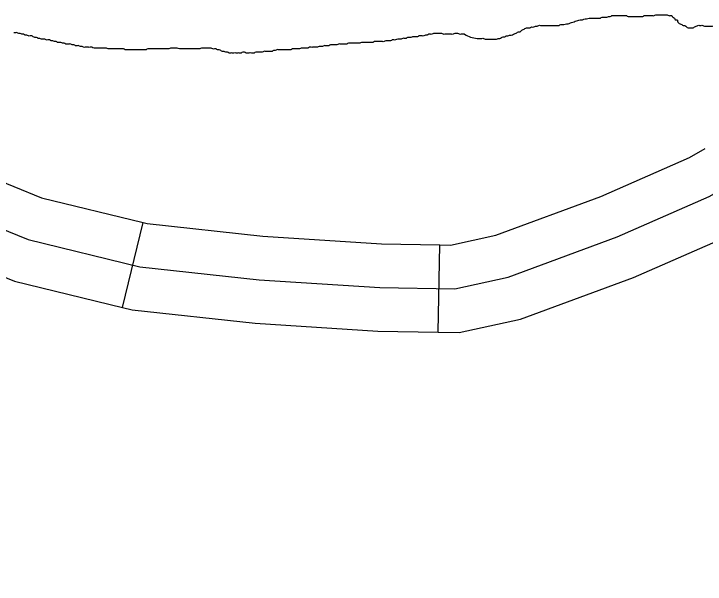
# Model space of a CAD drawing. Extents: x 813775 to 1157140, y 1757555 to 1979907.
# Drawn here: x 1012612 to 1014988, y 1857613 to 1859572 of the extents above; entities that cross this region are included whole.
import ezdxf

# ---------------------------------------------------------------- set-up
doc = ezdxf.new("R2010")
doc.units = 0
doc.layers.add('Level 32', color=7, linetype='Continuous')
doc.layers.add('Level 35', color=7, linetype='Continuous')

msp = doc.modelspace()

# ---------------------------------------------------------------- linework, layer by layer
at = {"layer": 'Level 32'}
for p, q in [((1012985.5, 1858563), (1013056.7, 1858854.4)), ((1014070.5, 1858478), (1014075.7, 1858778))]:
    msp.add_line(p, q, dxfattribs=at)
for points in [[(1010874.9, 1857612.8), (1010861.5, 1858337), (1010879.3, 1859010.8), (1010892.7, 1859282.9), (1010919.4, 1859398.9), (1010977.4, 1859470.3), (1011030.9, 1859488.2), (1011262.7, 1859456.9), (1011668.3, 1859376.6), (1011928.7, 1859212.5), (1012191.7, 1859020.7), (1012353.9, 1858921.5), (1012661.4, 1858796.6), (1013044.8, 1858702.9)], [(1013044.8, 1858702.9), (1013454.9, 1858658.3), (1013869.4, 1858631.5), (1014128, 1858627), (1014310.7, 1858667.2), (1014685.1, 1858805.5), (1015001.6, 1858943.8), (1015353.8, 1859144.6), (1015714.8, 1859385.6), (1015868.9, 1859498.1)], [(1012147.9, 1859238.3), (1012275.2, 1859145.4), (1012421.7, 1859055.9), (1012707.7, 1858939.7), (1013056.7, 1858854.4)], [(1014075.7, 1858778), (1014113, 1858777.3), (1014268.4, 1858811.5), (1014629.1, 1858944.7), (1014934.3, 1859078.1), (1014987.7, 1859108.5)], [(1011971.1, 1858996), (1012108.3, 1858895.9), (1012286.1, 1858787.2), (1012615.1, 1858653.5), (1012985.5, 1858563)], [(1013056.7, 1858854.4), (1013070.8, 1858850.9), (1013467.8, 1858807.7), (1013875.5, 1858781.4), (1014075.7, 1858778)], [(1014070.5, 1858478), (1014143, 1858476.7), (1014353, 1858522.9), (1014741.2, 1858666.3), (1015069, 1858809.6), (1015136.3, 1858847.9)], [(1012985.5, 1858563), (1013018.7, 1858554.8), (1013441.9, 1858508.8), (1013863.3, 1858481.6), (1014070.5, 1858478)]]:
    msp.add_lwpolyline(points, dxfattribs=at)
at = {"layer": 'Level 35'}
for points in [[(1014160.7, 1859501.2), (1014203.9, 1859487.2), (1014209.5, 1859487.2), (1014215.1, 1859487.2), (1014220.6, 1859487.2), (1014226.2, 1859487.2), (1014231.8, 1859484.5), (1014237.4, 1859484.5), (1014243, 1859484.5), (1014248.5, 1859484.5), (1014254.1, 1859484.5), (1014259.7, 1859484.5), (1014265.3, 1859484.5), (1014270.9, 1859484.5), (1014276.4, 1859487.2), (1014282, 1859487.2), (1014287.6, 1859490), (1014293.2, 1859492.8), (1014298.8, 1859492.8), (1014304.3, 1859495.6), (1014309.9, 1859495.6), (1014315.5, 1859498.4), (1014321.1, 1859498.4), (1014329.4, 1859501.2), (1014335, 1859504), (1014340.6, 1859506.8), (1014346.2, 1859509.6), (1014351.8, 1859509.6), (1014357.3, 1859515.2), (1014362.9, 1859517.9), (1014368.5, 1859520.7), (1014374.1, 1859523.5), (1014379.7, 1859523.5), (1014385.2, 1859523.5), (1014390.8, 1859526.3), (1014399.2, 1859526.3), (1014404.8, 1859529.1), (1014410.3, 1859529.1), (1014415.9, 1859531.9), (1014421.5, 1859531.9), (1014427.1, 1859531.9), (1014432.7, 1859531.9), (1014438.2, 1859531.9), (1014443.8, 1859531.9), (1014449.4, 1859531.9), (1014455, 1859531.9), (1014460.6, 1859531.9), (1014468.9, 1859531.9), (1014474.5, 1859531.9), (1014480.1, 1859531.9), (1014485.7, 1859531.9), (1014491.3, 1859534.7), (1014496.8, 1859534.7), (1014502.4, 1859534.7), (1014510.8, 1859537.5), (1014516.4, 1859537.5), (1014524.7, 1859540.3), (1014533.1, 1859543.1), (1014541.5, 1859545.9), (1014549.8, 1859548.6), (1014558.2, 1859551.4), (1014566.6, 1859551.4), (1014574.9, 1859554.2), (1014580.5, 1859554.2), (1014588.9, 1859557), (1014594.5, 1859557), (1014600, 1859557), (1014605.6, 1859557), (1014611.2, 1859557), (1014616.8, 1859557), (1014622.4, 1859557), (1014627.9, 1859557), (1014633.5, 1859559.8), (1014639.1, 1859559.8), (1014644.7, 1859559.8), (1014650.3, 1859559.8), (1014655.8, 1859562.6), (1014661.4, 1859562.6), (1014667, 1859565.4), (1014672.6, 1859565.4), (1014678.2, 1859565.4), (1014683.7, 1859565.4), (1014689.3, 1859565.4), (1014694.9, 1859565.4), (1014700.5, 1859565.4), (1014706.1, 1859565.4), (1014711.6, 1859565.4), (1014717.2, 1859565.4), (1014722.8, 1859562.6), (1014728.4, 1859562.6), (1014734, 1859562.6)], [(1014734, 1859562.6), (1014739.5, 1859562.6), (1014745.1, 1859562.6), (1014750.7, 1859562.6), (1014756.3, 1859562.6), (1014761.9, 1859562.6), (1014767.4, 1859562.6), (1014773, 1859562.6), (1014778.6, 1859565.4), (1014784.2, 1859565.4), (1014789.7, 1859565.4), (1014795.3, 1859565.4), (1014800.9, 1859565.4), (1014806.5, 1859565.4), (1014812.1, 1859565.4), (1014817.6, 1859568.2), (1014823.2, 1859568.2), (1014828.8, 1859568.2), (1014834.4, 1859568.2), (1014840, 1859568.2), (1014845.5, 1859568.2), (1014851.1, 1859568.2), (1014856.7, 1859568.2), (1014862.3, 1859565.4), (1014867.9, 1859565.4), (1014873.4, 1859565.4), (1014876.2, 1859559.8), (1014881.8, 1859557), (1014884.6, 1859551.4), (1014890.2, 1859551.4), (1014893, 1859545.9), (1014895.8, 1859540.3), (1014901.3, 1859537.5), (1014906.9, 1859534.7), (1014912.5, 1859531.9), (1014918.1, 1859531.9), (1014923.7, 1859526.3), (1014929.2, 1859523.5), (1014934.8, 1859523.5), (1014940.4, 1859523.5), (1014946, 1859523.5), (1014951.5, 1859526.3), (1014957.1, 1859529.1), (1014962.7, 1859531.9), (1014968.3, 1859531.9), (1014973.9, 1859531.9), (1014979.4, 1859531.9), (1014985, 1859529.1), (1014990.6, 1859529.1), (1014996.2, 1859529.1), (1015001.8, 1859529.1), (1015007.3, 1859529.1), (1015012.9, 1859529.1), (1015018.5, 1859531.9), (1015024.1, 1859534.7), (1015029.7, 1859534.7), (1015035.2, 1859534.7), (1015040.8, 1859534.7), (1015046.4, 1859534.7), (1015052, 1859534.7), (1015057.6, 1859537.5), (1015063.1, 1859537.5), (1015068.7, 1859537.5), (1015074.3, 1859540.3), (1015079.9, 1859543.1), (1015085.5, 1859545.9), (1015091, 1859545.9), (1015096.6, 1859548.6), (1015102.2, 1859548.6), (1015107.8, 1859551.4), (1015113.4, 1859551.4), (1015118.9, 1859554.2), (1015124.5, 1859554.2), (1015130.1, 1859554.2), (1015135.7, 1859554.2), (1015141.2, 1859554.2), (1015146.8, 1859554.2), (1015152.4, 1859557), (1015158, 1859557), (1015163.6, 1859559.8), (1015169.1, 1859559.8), (1015174.7, 1859562.6), (1015180.3, 1859562.6), (1015185.9, 1859565.4), (1015191.5, 1859565.4), (1015197, 1859568.2), (1015202.6, 1859568.2), (1015208.2, 1859571), (1015213.8, 1859571), (1015219.4, 1859571), (1015224.9, 1859571)], [(1013128.5, 1859451), (1013122.9, 1859451), (1013117.3, 1859451), (1013111.7, 1859451), (1013106.2, 1859451), (1013100.6, 1859451), (1013095, 1859451), (1013089.4, 1859451), (1013083.8, 1859451), (1013078.3, 1859451), (1013072.7, 1859451), (1013067.1, 1859448.2), (1013058.7, 1859448.2), (1013053.2, 1859448.2), (1013047.6, 1859448.2), (1013042, 1859448.2), (1013036.4, 1859448.2), (1013030.8, 1859448.2), (1013025.3, 1859448.2), (1013019.7, 1859448.2), (1013014.1, 1859448.2), (1013008.5, 1859448.2), (1013000.2, 1859448.2), (1012994.6, 1859448.2), (1012989, 1859451), (1012983.4, 1859451), (1012977.8, 1859451), (1012972.3, 1859451), (1012966.7, 1859451), (1012961.1, 1859451), (1012955.5, 1859451), (1012949.9, 1859451), (1012941.6, 1859451), (1012936, 1859451), (1012930.4, 1859453.7), (1012924.8, 1859453.7), (1012916.5, 1859453.7), (1012910.9, 1859453.7), (1012905.3, 1859453.7), (1012899.7, 1859453.7), (1012894.1, 1859453.7), (1012888.6, 1859453.7), (1012880.2, 1859456.5), (1012874.6, 1859456.5), (1012869, 1859456.5), (1012863.5, 1859456.5), (1012857.9, 1859456.5), (1012852.3, 1859456.5), (1012846.7, 1859459.3), (1012841.1, 1859459.3), (1012835.6, 1859462.1), (1012830, 1859462.1), (1012824.4, 1859462.1), (1012818.8, 1859464.9), (1012813.2, 1859464.9), (1012807.7, 1859467.7), (1012802.1, 1859467.7), (1012796.5, 1859467.7), (1012790.9, 1859467.7), (1012785.3, 1859470.5), (1012779.8, 1859470.5), (1012774.2, 1859473.3), (1012768.6, 1859473.3), (1012763, 1859473.3), (1012757.5, 1859476.1), (1012751.9, 1859476.1), (1012746.3, 1859478.9), (1012740.7, 1859478.9), (1012735.1, 1859481.7), (1012729.6, 1859481.7), (1012724, 1859481.7), (1012718.4, 1859484.5), (1012712.8, 1859484.5), (1012707.2, 1859484.5), (1012701.7, 1859487.2), (1012696.1, 1859487.2), (1012690.5, 1859490), (1012684.9, 1859490), (1012679.3, 1859492.8), (1012673.8, 1859495.6), (1012668.2, 1859495.6), (1012662.6, 1859495.6), (1012657, 1859498.4), (1012651.4, 1859498.4), (1012645.9, 1859501.2), (1012640.3, 1859501.2), (1012634.7, 1859504), (1012629.1, 1859504), (1012623.5, 1859506.8), (1012618, 1859506.8), (1012612.4, 1859506.8)], [(1014160.7, 1859501.2), (1014155.1, 1859501.2), (1014149.5, 1859501.2), (1014143.9, 1859501.2), (1014138.4, 1859504), (1014132.8, 1859504), (1014127.2, 1859504), (1014121.6, 1859501.2), (1014116, 1859501.2), (1014110.5, 1859501.2), (1014104.9, 1859501.2), (1014099.3, 1859501.2), (1014093.7, 1859501.2), (1014088.1, 1859501.2), (1014082.6, 1859504), (1014077, 1859504), (1014071.4, 1859504), (1014065.8, 1859504), (1014060.2, 1859504), (1014054.7, 1859504), (1014049.1, 1859501.2), (1014043.5, 1859501.2), (1014037.9, 1859501.2), (1014032.3, 1859498.4), (1014026.8, 1859498.4), (1014021.2, 1859495.6), (1014015.6, 1859495.6), (1014010, 1859495.6), (1014004.4, 1859495.6), (1013998.9, 1859492.8), (1013993.3, 1859492.8), (1013987.7, 1859492.8), (1013982.1, 1859492.8), (1013976.5, 1859490), (1013971, 1859490), (1013965.4, 1859490), (1013959.8, 1859487.2), (1013954.2, 1859487.2), (1013948.7, 1859487.2), (1013943.1, 1859484.5), (1013937.5, 1859484.5), (1013931.9, 1859484.5), (1013923.5, 1859481.7), (1013918, 1859481.7), (1013912.4, 1859481.7), (1013906.8, 1859478.9), (1013901.2, 1859478.9), (1013895.6, 1859478.9), (1013890.1, 1859478.9), (1013884.5, 1859476.1), (1013878.9, 1859476.1), (1013873.3, 1859476.1), (1013867.8, 1859476.1), (1013862.2, 1859476.1), (1013856.6, 1859476.1), (1013851, 1859476.1), (1013845.4, 1859473.3), (1013839.9, 1859473.3), (1013834.3, 1859473.3), (1013828.7, 1859473.3), (1013823.1, 1859473.3), (1013817.5, 1859473.3), (1013812, 1859473.3), (1013806.4, 1859473.3), (1013800.8, 1859470.5), (1013795.2, 1859470.5), (1013789.6, 1859470.5), (1013784.1, 1859470.5), (1013778.5, 1859470.5), (1013772.9, 1859470.5), (1013767.3, 1859470.5), (1013761.7, 1859470.5), (1013756.2, 1859467.7), (1013750.6, 1859467.7), (1013745, 1859467.7), (1013739.4, 1859467.7), (1013733.8, 1859467.7), (1013728.3, 1859467.7), (1013722.7, 1859464.9), (1013717.1, 1859464.9), (1013711.5, 1859464.9), (1013705.9, 1859464.9), (1013700.4, 1859464.9), (1013694.8, 1859462.1), (1013689.2, 1859462.1), (1013683.6, 1859462.1), (1013678.1, 1859462.1), (1013672.5, 1859459.3), (1013666.9, 1859459.3), (1013661.3, 1859459.3), (1013655.7, 1859456.5)], [(1013655.7, 1859456.5), (1013650.2, 1859456.5), (1013644.6, 1859456.5), (1013639, 1859456.5), (1013633.4, 1859456.5), (1013627.8, 1859456.5), (1013622.3, 1859453.7), (1013616.7, 1859453.7), (1013611.1, 1859453.7), (1013605.5, 1859453.7), (1013599.9, 1859453.7), (1013594.4, 1859451), (1013588.8, 1859451), (1013583.2, 1859451), (1013574.8, 1859451), (1013569.3, 1859451), (1013563.7, 1859448.2), (1013558.1, 1859448.2), (1013552.5, 1859448.2), (1013544.1, 1859448.2), (1013538.6, 1859448.2), (1013533, 1859448.2), (1013527.4, 1859448.2), (1013521.8, 1859448.2), (1013516.2, 1859448.2), (1013510.7, 1859445.4), (1013505.1, 1859445.4), (1013499.5, 1859442.6), (1013491.1, 1859442.6), (1013485.6, 1859442.6), (1013477.2, 1859442.6), (1013471.6, 1859442.6), (1013466, 1859439.8), (1013460.5, 1859439.8), (1013454.9, 1859439.8), (1013449.3, 1859439.8), (1013443.7, 1859439.8), (1013438.1, 1859437), (1013429.8, 1859437), (1013424.2, 1859437), (1013418.6, 1859437), (1013410.2, 1859437), (1013404.7, 1859439.8), (1013399.1, 1859439.8), (1013393.5, 1859437), (1013387.9, 1859437), (1013382.3, 1859437), (1013376.8, 1859437), (1013368.4, 1859437), (1013362.8, 1859437), (1013357.2, 1859437), (1013351.7, 1859437), (1013346.1, 1859439.8), (1013340.5, 1859439.8), (1013334.9, 1859442.6), (1013329.3, 1859442.6), (1013323.8, 1859445.4), (1013318.2, 1859448.2), (1013312.6, 1859448.2), (1013307, 1859451), (1013301.4, 1859451), (1013295.9, 1859451), (1013290.3, 1859453.7), (1013284.7, 1859453.7), (1013279.1, 1859453.7), (1013273.5, 1859453.7), (1013268, 1859453.7), (1013262.4, 1859453.7), (1013256.8, 1859453.7), (1013251.2, 1859451), (1013245.6, 1859451), (1013240.1, 1859451), (1013234.5, 1859451), (1013228.9, 1859451), (1013223.3, 1859451), (1013217.8, 1859451), (1013212.2, 1859451), (1013206.6, 1859451), (1013198.2, 1859451), (1013192.6, 1859451), (1013187.1, 1859451), (1013181.5, 1859451), (1013173.1, 1859453.7), (1013167.5, 1859453.7), (1013162, 1859453.7), (1013156.4, 1859453.7), (1013150.8, 1859453.7), (1013145.2, 1859451), (1013139.6, 1859451), (1013134.1, 1859451), (1013128.5, 1859451)]]:
    msp.add_spline(points, degree=3, dxfattribs=at)

doc.saveas('drawing.dxf')
